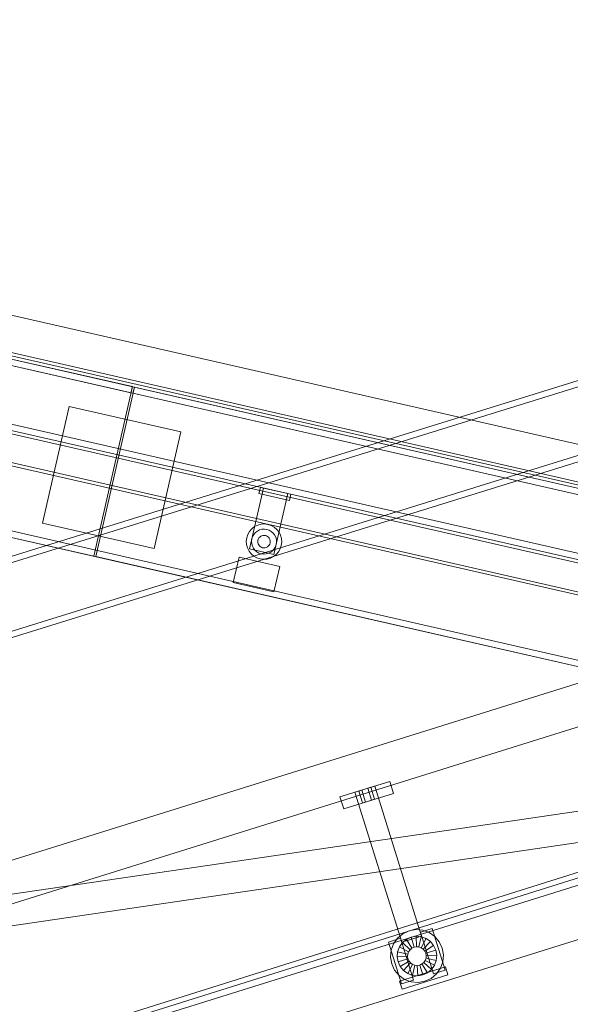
# Model space of a CAD drawing. Header units: millimetres. Extents: x -3490 to 61924, y -72580 to 6847.
# Tile 748 of 1056: x 19515 to 20044, y 1512 to 2458. Entities that reach past the tile are written whole.
import ezdxf

# ---------------------------------------------------------------- set-up
doc = ezdxf.new("R2010")
doc.units = ezdxf.units.MM
for name, color, linetype, lineweight in [('COTAS_P', 1, 'Continuous', 0), ('lateral_C02', 7, 'Continuous', 0), ('lateral_C10', 7, 'Continuous', 0)]:
    doc.layers.add(name, color=color, linetype=linetype, lineweight=lineweight)
doc.dimstyles.new('R19_100', dxfattribs={"dimtxt": 250, "dimasz": 150, "dimexe": 150, "dimexo": 80, "dimgap": 100, "dimtad": 1, "dimtih": 1, "dimtoh": 1, "dimdsep": 46, "dimcen": 0.09, "dimadec": 0, "dimazin": 0, "dimtfac": 1, "dimtdec": 4, "dimtofl": 0, "dimtmove": 0, "dimatfit": 3, "dimfxl": 1, "dimtolj": 1, "dimtzin": 0, "dimarcsym": 0})

# ---------------------------------------------------------------- blocks, each defined once
blk = doc.blocks.new('DIM_R29_4')
at = {"layer": 'COTAS_P'}
for p, q in [((15248.37, 1279.09), (24311.82, 4109.09)), ((24311.82, 4109.09), (24155.23, 4107.34)), ((24311.82, 4109.09), (24182.05, 4021.43)), ((24580.07, 3250), (24311.82, 4109.09)), ((15248.37, 1279.09), (15378.14, 1366.76)), ((15248.37, 1279.09), (15404.97, 1280.85)), ((15516.62, 420), (15248.37, 1279.09))]:
    blk.add_line(p, q, dxfattribs=at)
blk.add_text('9495 P', height=250, rotation=17.34062, dxfattribs=at).set_placement((19750.29, 2789.55))
blk = doc.blocks.new('DIM_R29_19')
at = {"layer": 'COTAS_P'}
for p, q in [((18820, 2240), (18619.96, 1362.51)), ((18619.96, 1362.51), (18776.21, 1373.05)), ((27699.96, -707.49), (18619.96, 1362.51)), ((18619.96, 1362.51), (18756.2, 1285.3)), ((27900, 170), (27699.96, -707.49)), ((27699.96, -707.49), (27563.71, -630.27)), ((27699.96, -707.49), (27543.71, -718.02))]:
    blk.add_line(p, q, dxfattribs=at)
blk.add_text('9312.96 P', height=250, rotation=167.15756, dxfattribs=at).set_placement((23137.73, 230.02))

msp = doc.modelspace()

# ---------------------------------------------------------------- linework, layer by layer
at = {"layer": 'lateral_C02'}
for p, q in [((15575.415, 232.817), (24634.01, 3078.273)), ((15576.913, 228.047), (24635.508, 3073.503)), ((20096.643, 2125.293), (19160.686, 1834.799)), ((19162.465, 1829.068), (20098.422, 2119.563)), ((19181.088, 1769.063), (20117.046, 2059.557)), ((20118.824, 2053.827), (19182.867, 1763.333)), ((19339.287, 1597.888), (20484.747, 1955.55)), ((19351.209, 1559.706), (20496.669, 1917.368)), ((19394.427, 1421.296), (20539.887, 1778.958)), ((19343.072, 1593.638), (20545.161, 1769.936)), ((19347.425, 1563.956), (20549.514, 1740.253)), ((19409.329, 1373.569), (20554.789, 1731.231)), ((19822.519, 1711.06), (19870.247, 1725.963)), ((19836.838, 1715.531), (19855.929, 1721.492)), ((19900.901, 1577.461), (19855.929, 1721.492)), ((19873.823, 1714.508), (19870.247, 1725.963)), ((19826.096, 1699.605), (19873.823, 1714.508)), ((19836.838, 1715.531), (19881.81, 1571.5)), ((19840.656, 1716.723), (19843.519, 1717.617)), ((19840.656, 1716.723), (19844.232, 1705.268)), ((19843.519, 1717.617), (19849.247, 1719.405)), ((19847.096, 1706.162), (19843.519, 1717.617)), ((19849.247, 1719.405), (19852.11, 1720.3)), ((19852.823, 1707.951), (19849.247, 1719.405)), ((19855.687, 1708.845), (19852.11, 1720.3)), ((19822.519, 1711.06), (19826.096, 1699.605)), ((19847.096, 1706.162), (19844.232, 1705.268)), ((19847.096, 1706.162), (19852.823, 1707.951)), ((19852.823, 1707.951), (19855.687, 1708.845)), ((19877.743, 1575.465), (19882.835, 1579.713)), ((19882.835, 1579.713), (19888.852, 1582.499)), ((19888.852, 1582.499), (19895.385, 1583.632)), ((19895.385, 1583.632), (19901.989, 1583.036)), ((19899.709, 1581.279), (19911.164, 1584.856)), ((19899.709, 1581.279), (19912.227, 1541.188)), ((19901.989, 1583.036), (19908.214, 1580.751)), ((19908.214, 1580.751), (19913.635, 1576.932)), ((19923.682, 1544.765), (19911.164, 1584.856)), ((19869.163, 1571.742), (19880.618, 1575.318)), ((19869.163, 1571.742), (19881.681, 1531.651)), ((19871.64, 1563.82), (19873.925, 1570.044)), ((19873.925, 1570.044), (19877.743, 1575.465)), ((19879.594, 1567.073), (19882.45, 1571.128)), ((19893.136, 1535.227), (19880.618, 1575.318)), ((19881.81, 1571.5), (19900.901, 1577.461)), ((19882.45, 1571.128), (19886.258, 1574.306)), ((19889.804, 1564.352), (19882.45, 1571.128)), ((19886.258, 1574.306), (19890.76, 1576.39)), ((19891.608, 1565.857), (19886.258, 1574.306)), ((19890.76, 1576.39), (19895.647, 1577.237)), ((19893.74, 1566.844), (19890.76, 1576.39)), ((19896.055, 1567.246), (19895.647, 1577.237)), ((19895.647, 1577.237), (19900.586, 1576.791)), ((19898.395, 1567.035), (19900.586, 1576.791)), ((19900.586, 1576.791), (19905.243, 1575.082)), ((19900.6, 1566.225), (19905.243, 1575.082)), ((19902.521, 1564.872), (19909.298, 1572.226)), ((19905.243, 1575.082), (19909.298, 1572.226)), ((19909.298, 1572.226), (19912.475, 1568.417)), ((19913.635, 1576.932), (19917.883, 1571.841)), ((19917.883, 1571.841), (19920.668, 1565.824)), ((19871.044, 1557.216), (19871.64, 1563.82)), ((19877.438, 1557.477), (19877.884, 1562.417)), ((19877.884, 1562.417), (19879.594, 1567.073)), ((19887.641, 1560.226), (19877.884, 1562.417)), ((19888.451, 1562.431), (19879.594, 1567.073)), ((19887.641, 1560.226), (19888.451, 1562.431)), ((19888.451, 1562.431), (19889.804, 1564.352)), ((19889.804, 1564.352), (19891.608, 1565.857)), ((19891.608, 1565.857), (19893.74, 1566.844)), ((19893.74, 1566.844), (19896.055, 1567.246)), ((19896.055, 1567.246), (19898.395, 1567.035)), ((19898.395, 1567.035), (19900.6, 1566.225)), ((19900.6, 1566.225), (19902.521, 1564.872)), ((19902.521, 1564.872), (19904.026, 1563.068)), ((19904.026, 1563.068), (19912.475, 1568.417)), ((19904.026, 1563.068), (19905.013, 1560.936)), ((19914.559, 1563.916), (19905.013, 1560.936)), ((19905.013, 1560.936), (19905.415, 1558.621)), ((19912.475, 1568.417), (19914.559, 1563.916)), ((19914.559, 1563.916), (19915.407, 1559.029)), ((19920.668, 1565.824), (19921.801, 1559.291)), ((19872.177, 1550.683), (19871.044, 1557.216)), ((19887.43, 1557.886), (19877.438, 1557.477)), ((19878.286, 1552.59), (19877.438, 1557.477)), ((19887.832, 1555.571), (19878.286, 1552.59)), ((19880.37, 1548.089), (19878.286, 1552.59)), ((19888.819, 1553.439), (19880.37, 1548.089)), ((19890.324, 1551.635), (19883.547, 1544.281)), ((19887.43, 1557.886), (19887.641, 1560.226)), ((19887.832, 1555.571), (19887.43, 1557.886)), ((19888.819, 1553.439), (19887.832, 1555.571)), ((19890.324, 1551.635), (19888.819, 1553.439)), ((19892.245, 1550.282), (19890.324, 1551.635)), ((19903.041, 1552.155), (19901.237, 1550.649)), ((19904.394, 1554.075), (19903.041, 1552.155)), ((19903.041, 1552.155), (19910.395, 1545.378)), ((19905.204, 1556.281), (19904.394, 1554.075)), ((19904.394, 1554.075), (19913.251, 1549.433)), ((19905.415, 1558.621), (19905.204, 1556.281)), ((19905.204, 1556.281), (19914.961, 1554.089)), ((19905.415, 1558.621), (19915.407, 1559.029)), ((19914.961, 1554.089), (19913.251, 1549.433)), ((19915.407, 1559.029), (19914.961, 1554.089)), ((19921.205, 1552.687), (19918.92, 1546.462)), ((19921.801, 1559.291), (19921.205, 1552.687)), ((19874.962, 1544.666), (19872.177, 1550.683)), ((19879.21, 1539.574), (19874.962, 1544.666)), ((19879.833, 1534.216), (19923.742, 1547.927)), ((19883.547, 1544.281), (19880.37, 1548.089)), ((19887.602, 1541.425), (19883.547, 1544.281)), ((19892.245, 1550.282), (19887.602, 1541.425)), ((19892.259, 1539.715), (19887.602, 1541.425)), ((19894.45, 1549.472), (19892.245, 1550.282)), ((19894.45, 1549.472), (19892.259, 1539.715)), ((19896.79, 1549.261), (19894.45, 1549.472)), ((19899.105, 1549.662), (19896.79, 1549.261)), ((19896.79, 1549.261), (19897.198, 1539.269)), ((19901.237, 1550.649), (19899.105, 1549.662)), ((19899.105, 1549.662), (19902.085, 1540.117)), ((19901.237, 1550.649), (19906.587, 1542.201)), ((19906.587, 1542.201), (19902.085, 1540.117)), ((19910.395, 1545.378), (19906.587, 1542.201)), ((19913.251, 1549.433), (19910.395, 1545.378)), ((19912.227, 1541.188), (19923.682, 1544.765)), ((19918.92, 1546.462), (19915.102, 1541.041)), ((19926.126, 1540.29), (19923.742, 1547.927)), ((19884.631, 1535.756), (19879.21, 1539.574)), ((19879.833, 1534.216), (19882.217, 1526.58)), ((19881.681, 1531.651), (19893.136, 1535.227)), ((19882.217, 1526.58), (19926.126, 1540.29)), ((19890.856, 1533.471), (19884.631, 1535.756)), ((19897.46, 1532.875), (19890.856, 1533.471)), ((19897.198, 1539.269), (19892.259, 1539.715)), ((19902.085, 1540.117), (19897.198, 1539.269)), ((19903.993, 1534.008), (19897.46, 1532.875)), ((19910.01, 1536.793), (19903.993, 1534.008)), ((19915.102, 1541.041), (19910.01, 1536.793))]:
    msp.add_line(p, q, dxfattribs=at)
at = {"layer": 'lateral_C10'}
for p, q in [((26652.079, 544.751), (18898.059, 2312.462)), ((27861.061, 269.135), (18898.059, 2312.462)), ((27911.114, 218.749), (18831.114, 2288.749)), ((27911.78, 221.674), (18831.78, 2291.674)), ((26644.3, 510.626), (18890.279, 2278.338)), ((27853.281, 235.01), (18890.279, 2278.338)), ((27842.198, 231.383), (18898.696, 2270.265)), ((27842.865, 234.308), (18899.362, 2273.19)), ((19623.074, 2105.126), (18927.945, 2263.597)), ((27812.948, 238.051), (18927.945, 2263.597)), ((19621.741, 2099.276), (18926.612, 2257.747)), ((27811.615, 232.201), (18926.612, 2257.747)), ((27965.137, 140.791), (18748.639, 2241.909)), ((27963.137, 132.016), (18746.639, 2233.134)), ((27963.804, 134.941), (18747.306, 2236.059)), ((27888.22, 118.326), (18808.22, 2188.326)), ((27888.886, 121.251), (18808.886, 2191.251)), ((27941.576, 37.443), (18725.079, 2138.561)), ((27942.91, 43.293), (18726.412, 2144.411)), ((19585.955, 1942.304), (18890.826, 2100.775)), ((19623.074, 2105.126), (19585.955, 1942.304)), ((19587.905, 1941.859), (19625.024, 2104.682)), ((19623.074, 2105.126), (19621.741, 2099.276)), ((19623.691, 2098.832), (19625.024, 2104.682)), ((20793.056, 1838.401), (19625.024, 2104.682)), ((20791.723, 1832.551), (19623.691, 2098.832)), ((19536.777, 1974.028), (19562.338, 2086.151)), ((19669.586, 2061.702), (19562.338, 2086.151)), ((19669.586, 2061.702), (19644.025, 1949.578)), ((19735.63, 1949.208), (19748.967, 2007.707)), ((19744.708, 2002.524), (19746.042, 2008.374)), ((19775.291, 2001.706), (19746.042, 2008.374)), ((19772.366, 2002.373), (19748.967, 2007.707)), ((19773.958, 1995.856), (19744.708, 2002.524)), ((19772.366, 2002.373), (19759.03, 1943.873)), ((19775.291, 2001.706), (19773.958, 1995.856)), ((19644.025, 1949.578), (19536.777, 1974.028)), ((19737.871, 1968.641), (19735.686, 1966.124)), ((19740.505, 1970.683), (19737.871, 1968.641)), ((19743.486, 1972.171), (19740.505, 1970.683)), ((19745.271, 1967.5), (19743.166, 1966.45)), ((19746.701, 1973.05), (19743.486, 1972.171)), ((19747.54, 1968.12), (19745.271, 1967.5)), ((19750.025, 1973.284), (19746.701, 1973.05)), ((19749.886, 1968.286), (19747.54, 1968.12)), ((19752.22, 1967.99), (19749.886, 1968.286)), ((19753.331, 1972.865), (19750.025, 1973.284)), ((19754.451, 1967.245), (19752.22, 1967.99)), ((19756.492, 1971.81), (19753.331, 1972.865)), ((19756.494, 1966.079), (19754.451, 1967.245)), ((19759.387, 1970.158), (19756.492, 1971.81)), ((19761.903, 1967.973), (19759.387, 1970.158)), ((19763.945, 1965.339), (19761.903, 1967.973)), ((19732.978, 1960.069), (19732.559, 1956.763)), ((19734.034, 1963.23), (19732.978, 1960.069)), ((19735.686, 1966.124), (19734.034, 1963.23)), ((19737.853, 1958.958), (19737.557, 1956.624)), ((19738.598, 1961.189), (19737.853, 1958.958)), ((19739.764, 1963.232), (19738.598, 1961.189)), ((19741.307, 1965.008), (19739.764, 1963.232)), ((19743.166, 1966.45), (19741.307, 1965.008)), ((19743.703, 1957.624), (19743.555, 1956.457)), ((19744.076, 1958.74), (19743.703, 1957.624)), ((19744.659, 1959.761), (19744.076, 1958.74)), ((19745.43, 1960.649), (19744.659, 1959.761)), ((19746.359, 1961.37), (19745.43, 1960.649)), ((19747.412, 1961.895), (19746.359, 1961.37)), ((19748.546, 1962.206), (19747.412, 1961.895)), ((19749.72, 1962.288), (19748.546, 1962.206)), ((19750.886, 1962.14), (19749.72, 1962.288)), ((19752.002, 1961.768), (19750.886, 1962.14)), ((19753.024, 1961.185), (19752.002, 1961.768)), ((19753.912, 1960.414), (19753.024, 1961.185)), ((19754.632, 1959.484), (19753.912, 1960.414)), ((19755.158, 1958.432), (19754.632, 1959.484)), ((19755.468, 1957.297), (19755.158, 1958.432)), ((19758.271, 1964.537), (19756.494, 1966.079)), ((19759.712, 1962.678), (19758.271, 1964.537)), ((19760.763, 1960.573), (19759.712, 1962.678)), ((19761.383, 1958.304), (19760.763, 1960.573)), ((19761.548, 1955.957), (19761.383, 1958.304)), ((19765.434, 1962.357), (19763.945, 1965.339)), ((19766.312, 1959.142), (19765.434, 1962.357)), ((19766.546, 1955.818), (19766.312, 1959.142)), ((19732.559, 1956.763), (19732.794, 1953.439)), ((19732.794, 1953.439), (19733.672, 1950.224)), ((19733.672, 1950.224), (19735.161, 1947.242)), ((19759.03, 1943.873), (19735.63, 1949.208)), ((19737.557, 1956.624), (19737.723, 1954.277)), ((19737.723, 1954.277), (19738.343, 1952.008)), ((19738.343, 1952.008), (19739.394, 1949.904)), ((19739.394, 1949.904), (19740.835, 1948.044)), ((19740.835, 1948.044), (19742.611, 1946.502)), ((19743.555, 1956.457), (19743.638, 1955.284)), ((19743.638, 1955.284), (19743.948, 1954.149)), ((19743.948, 1954.149), (19744.473, 1953.097)), ((19744.473, 1953.097), (19745.194, 1952.167)), ((19745.194, 1952.167), (19746.082, 1951.396)), ((19746.082, 1951.396), (19747.104, 1950.813)), ((19747.104, 1950.813), (19748.219, 1950.441)), ((19748.219, 1950.441), (19749.386, 1950.293)), ((19749.386, 1950.293), (19750.559, 1950.376)), ((19750.559, 1950.376), (19751.694, 1950.686)), ((19751.694, 1950.686), (19752.746, 1951.211)), ((19752.746, 1951.211), (19753.676, 1951.932)), ((19753.676, 1951.932), (19754.447, 1952.82)), ((19754.447, 1952.82), (19755.03, 1953.841)), ((19755.03, 1953.841), (19755.403, 1954.957)), ((19755.403, 1954.957), (19755.551, 1956.124)), ((19755.551, 1956.124), (19755.468, 1957.297)), ((19757.799, 1947.573), (19759.341, 1949.349)), ((19759.341, 1949.349), (19760.507, 1951.392)), ((19760.507, 1951.392), (19761.253, 1953.623)), ((19761.253, 1953.623), (19761.548, 1955.957)), ((19763.42, 1946.457), (19765.072, 1949.351)), ((19765.072, 1949.351), (19766.128, 1952.512)), ((19766.128, 1952.512), (19766.546, 1955.818)), ((20755.937, 1675.579), (19587.905, 1941.859)), ((19720.051, 1916.862), (19725.608, 1941.236)), ((19764.607, 1932.345), (19725.608, 1941.236)), ((19735.161, 1947.242), (19737.203, 1944.608)), ((19737.203, 1944.608), (19739.719, 1942.423)), ((19739.719, 1942.423), (19742.613, 1940.771)), ((19742.611, 1946.502), (19744.654, 1945.336)), ((19742.613, 1940.771), (19745.774, 1939.716)), ((19744.654, 1945.336), (19746.886, 1944.591)), ((19745.774, 1939.716), (19749.08, 1939.297)), ((19746.886, 1944.591), (19749.219, 1944.295)), ((19749.08, 1939.297), (19752.405, 1939.531)), ((19749.219, 1944.295), (19751.566, 1944.461)), ((19751.566, 1944.461), (19753.835, 1945.081)), ((19752.405, 1939.531), (19755.619, 1940.41)), ((19753.835, 1945.081), (19755.94, 1946.131)), ((19755.619, 1940.41), (19758.601, 1941.899)), ((19755.94, 1946.131), (19757.799, 1947.573)), ((19758.601, 1941.899), (19761.235, 1943.94)), ((19761.235, 1943.94), (19763.42, 1946.457)), ((19764.607, 1932.345), (19759.05, 1907.971)), ((19759.05, 1907.971), (19720.051, 1916.862))]:
    msp.add_line(p, q, dxfattribs=at)

# ---------------------------------------------------------------- dimensions: what is measured, and where the dimension line sits
at = {"layer": 'COTAS_P'}
for p1, p2, picture, middle in [((15516.618, 420), (24580.067, 3250), 'DIM_R29_4', (19780.096, 2694.095)), ((27900, 170), (18820, 2240), 'DIM_R29_19', (23159.956, 327.514))]:
    dim = msp.add_aligned_dim(p1=p1, p2=p2, distance=900, text='<> P', dimstyle='R19_100', dxfattribs=at)
    dim.commit()
    dim.dimension.update_dxf_attribs({"geometry": picture, "text_midpoint": middle})

doc.saveas('drawing.dxf')
